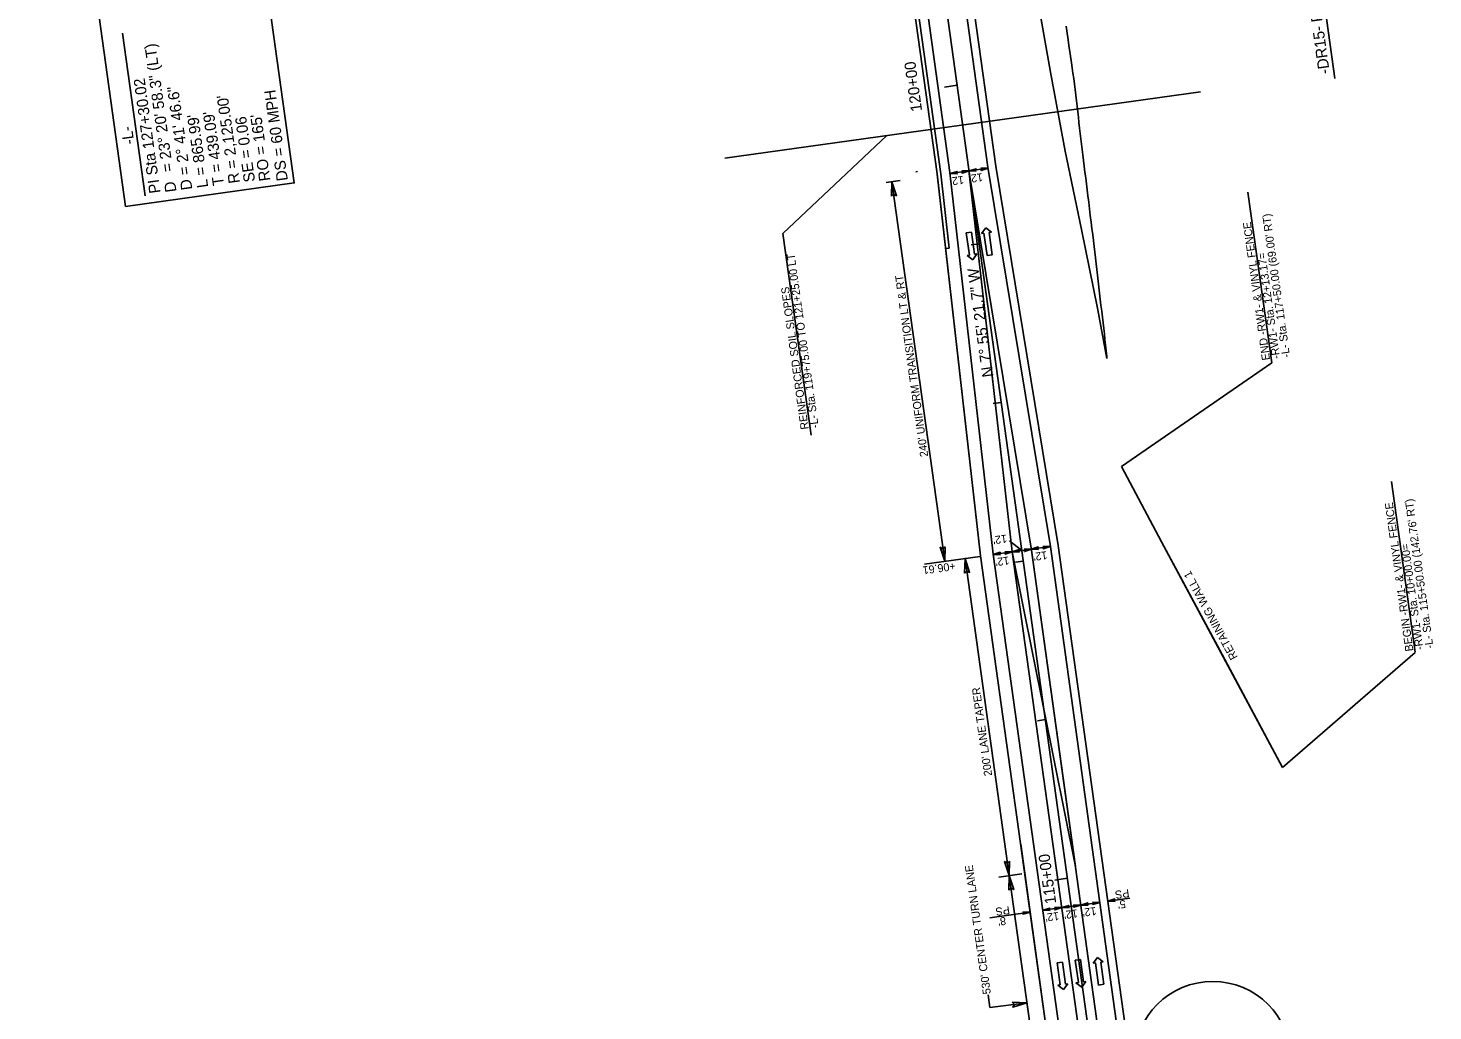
# Model space of a CAD drawing. Extents: x 472216 to 481979, y 489069 to 507339.
# Drawn here: x 477357 to 478235, y 498022 to 498636 of the extents above; entities that cross this region are included whole.
import ezdxf

# ---------------------------------------------------------------- set-up
doc = ezdxf.new("R2010")
doc.units = 0
for name, color, linetype in [('Exist Horizontal Alignment Point', 7, 'Continuous'), ('Old_Level_12', 7, 'Continuous'), ('Prop Drainage Structure Outlet Berm Ditch 850 10 CELL', 7, 'Continuous'), ('Prop Drainage Structure Pipe CSP 15in', 7, 'Continuous'), ('Prop Drainage Structure Pipe Plug Label', 7, 'Continuous'), ('Prop Drainage Structure Pipe RCP 15in Class III Label', 7, 'Continuous'), ('Prop Drainage Structure Pipe RCP 18in Class IV', 7, 'Continuous'), ('Prop Drainage Structure Pipe RCP 24in Class III Label', 7, 'Continuous'), ('Prop Drainage Structure Pipe Side Drain 15in Label', 7, 'Continuous'), ('Prop Drainage Structure Tops and Inverts LABEL', 7, 'Continuous'), ('Prop Earthen Structure False Sump CELL', 7, 'Continuous'), ('Prop Earthen Structure Head Ditch', 7, 'Continuous'), ('Prop Erosion Embankment Toe Protection CELL', 7, 'Continuous'), ('Prop Erosion Rip Rap Single Stone CELL', 7, 'Continuous'), ('Prop Rem of Exist Asph Pvmt', 7, 'Continuous'), ('Sheet Block Revision CELL', 7, 'Continuous'), ('Sheet Block Title CELL', 7, 'Continuous'), ('Sheet North Arrow Point CELL', 7, 'Continuous'), ('Sheet PE Seal Cell', 7, 'Continuous'), ('Sheet Plan And Profile CELL', 7, 'Continuous'), ('Sheet Plot Border Outside CELL', 7, 'Continuous'), ('Sheet Profile Grid Major CELL', 7, 'Continuous'), ('Sheet Profile Grid Minor CELL', 7, 'Continuous')]:
    doc.layers.add(name, color=color, linetype=linetype)

msp = doc.modelspace()

# ---------------------------------------------------------------- linework, layer by layer
at = {"layer": 'Exist Horizontal Alignment Point'}
msp.add_lwpolyline([(477417.76, 498524.28), (477356.79, 498962.34), (477462.09, 498976.99), (477523.05, 498538.93)], close=True, dxfattribs=at)
at = {"layer": 'Old_Level_12'}
msp.add_line((478155.25, 498734.13), (478173.32, 498604.26), dxfattribs=at)
at = {"layer": 'Prop Drainage Structure Outlet Berm Ditch 850 10 CELL'}
for points in [[(477937.44, 498544.63), (477932.88, 498544.78), (477937.25, 498546.19), (477936.79, 498545.32)], [(477940.2, 498546.58), (477944.76, 498546.43), (477940.39, 498545.01), (477940.85, 498545.89)], [(477949.3, 498546.28), (477944.73, 498546.43), (477949.11, 498547.84), (477948.65, 498546.97)], [(477952.06, 498548.23), (477956.62, 498548.08), (477952.25, 498546.66), (477952.71, 498547.54)], [(477896.25, 498530.59), (477896.55, 498539.72), (477899.38, 498530.98), (477897.64, 498531.9)], [(477929.84, 498311.77), (477929.54, 498302.64), (477926.71, 498311.38), (477928.45, 498310.46)], [(477964.45, 498306.71), (477959.88, 498306.86), (477964.26, 498308.27), (477963.8, 498307.4)], [(477967.21, 498308.66), (477971.77, 498308.51), (477967.4, 498307.09), (477967.86, 498307.97)], [(477976.35, 498308.37), (477971.78, 498308.52), (477976.16, 498309.93), (477975.7, 498309.06)], [(477979.11, 498310.32), (477983.67, 498310.17), (477979.3, 498308.76), (477979.76, 498309.63)], [(477988.19, 498310.01), (477983.62, 498310.16), (477988, 498311.58), (477987.54, 498310.71)], [(477990.95, 498311.96), (477995.51, 498311.81), (477991.14, 498310.4), (477991.6, 498311.27)], [(477941.95, 498295.28), (477942.25, 498304.41), (477945.08, 498295.66), (477943.34, 498296.58)], [(477970.11, 498115.44), (477969.82, 498106.32), (477966.98, 498115.06), (477968.73, 498114.14)], [(477969.52, 498097.19), (477969.82, 498106.32), (477972.65, 498097.57), (477970.91, 498098.49)], [(478010.03, 498088.13), (478014.59, 498087.98), (478010.22, 498086.57), (478010.68, 498087.44)], [(478019.15, 498087.84), (478014.59, 498087.98), (478018.96, 498089.4), (478018.5, 498088.53)], [(478021.91, 498089.78), (478026.48, 498089.64), (478022.1, 498088.22), (478022.56, 498089.09)], [(478035.99, 498090.18), (478031.43, 498090.33), (478035.8, 498091.74), (478035.34, 498090.87)], [(477978.33, 498083.72), (477982.9, 498083.57), (477978.52, 498082.16), (477978.98, 498083.03)], [(477995.38, 498084.53), (477990.82, 498084.68), (477995.19, 498086.09), (477994.73, 498085.22)], [(477998.14, 498086.48), (478002.71, 498086.33), (477998.33, 498084.91), (477998.79, 498085.79)], [(478007.27, 498086.18), (478002.71, 498086.33), (478007.08, 498087.75), (478006.62, 498086.87)], [(477971.78, 498027.2), (477980.91, 498026.99), (477972.19, 498024.08), (477973.09, 498025.83)]]:
    msp.add_lwpolyline(points, close=True, dxfattribs=at)
at = {"layer": 'Prop Drainage Structure Pipe Plug Label'}
for p, q in [((478065.08, 498314.83), (478040.09, 498361.83)), ((478140.71, 498173.9), (478065.08, 498314.83))]:
    msp.add_line(p, q, dxfattribs=at)
at = {"layer": 'Prop Drainage Structure Pipe RCP 15in Class III Label'}
for p, q in [((477971.78, 498308.52), (477944.68, 498546.74)), ((477944.68, 498546.74), (477983.76, 498309.54)), ((477983.76, 498309.54), (477944.68, 498546.74)), ((477944.68, 498546.74), (477971.78, 498308.52)), ((478021.61, 497950.48), (477971.78, 498308.52)), ((478011.24, 498112.08), (477971.78, 498308.52)), ((477971.78, 498308.52), (478011.24, 498112.08)), ((478033.5, 497952.13), (477983.76, 498309.54)), ((478011.24, 498112.08), (477983.76, 498309.54))]:
    msp.add_line(p, q, dxfattribs=at)
at = {"layer": 'Prop Drainage Structure Pipe RCP 18in Class IV'}
msp.add_line((477911.49, 498545.86), (477912.48, 498546), dxfattribs=at)
at = {"layer": 'Prop Drainage Structure Pipe RCP 24in Class III Label'}
for p, q in [((477956.53, 498548.71), (477909.07, 498889.73)), ((477932.76, 498545.4), (477885.3, 498886.43)), ((477959.88, 498307.01), (477932.76, 498545.38)), ((477956.53, 498548.71), (477995.56, 498311.83)), ((477932.41, 498498.29), (477930.1, 498497.97)), ((478040.87, 497986.18), (477995.56, 498311.83)), ((478009.73, 497948.82), (477959.88, 498307.01))]:
    msp.add_line(p, q, dxfattribs=at)
at = {"layer": 'Prop Drainage Structure Pipe Side Drain 15in Label'}
for p, q in [((477952.57, 498507.32), (477955.21, 498510.87)), ((477955.21, 498510.87), (477958.81, 498508.19)), ((477943.03, 498507.78), (477946.3, 498508.24)), ((477944.96, 498493.92), (477943.03, 498507.78)), ((477946.3, 498508.24), (477948.23, 498494.37)), ((477954.05, 498507.53), (477952.57, 498507.32)), ((477955.98, 498493.66), (477954.05, 498507.53)), ((477958.81, 498508.19), (477957.32, 498507.98)), ((477957.32, 498507.98), (477959.25, 498494.12)), ((477943.47, 498493.71), (477944.96, 498493.92)), ((477947.08, 498491.03), (477943.47, 498493.71)), ((477949.71, 498494.58), (477947.08, 498491.03)), ((477948.23, 498494.37), (477949.71, 498494.58)), ((477959.25, 498494.12), (477955.98, 498493.66)), ((478011.12, 498053.51), (478014.39, 498053.97)), ((478013.05, 498039.65), (478011.12, 498053.51)), ((478014.39, 498053.97), (478016.32, 498040.1)), ((478022.3, 498051.66), (478024.93, 498055.21)), ((478024.93, 498055.21), (478028.54, 498052.53)), ((477999.82, 498051.89), (478003.09, 498052.35)), ((478001.75, 498038.03), (477999.82, 498051.89)), ((478003.09, 498052.35), (478005.02, 498038.48)), ((478023.78, 498051.87), (478022.3, 498051.66)), ((478025.71, 498038), (478023.78, 498051.87)), ((478028.54, 498052.53), (478027.05, 498052.32)), ((478027.05, 498052.32), (478028.98, 498038.45)), ((478000.27, 498037.82), (478001.75, 498038.03)), ((478003.87, 498035.14), (478000.27, 498037.82)), ((478006.51, 498038.69), (478003.87, 498035.14)), ((478005.02, 498038.48), (478006.51, 498038.69)), ((478011.57, 498039.44), (478013.05, 498039.65)), ((478015.17, 498036.76), (478011.57, 498039.44)), ((478017.81, 498040.31), (478015.17, 498036.76)), ((478016.32, 498040.1), (478017.81, 498040.31)), ((478028.98, 498038.45), (478025.71, 498038))]:
    msp.add_line(p, q, dxfattribs=at)
at = {"layer": 'Prop Drainage Structure Tops and Inverts LABEL'}
for p, q in [((477877.38, 498885.32), (477924.8, 498544.55)), ((477924.8, 498544.55), (477951.94, 498306.01)), ((477951.94, 498306.01), (478001.8, 497947.72))]:
    msp.add_line(p, q, dxfattribs=at)
at = {"layer": 'Prop Earthen Structure False Sump CELL'}
for p, q in [((477892.22, 498795.59), (477927.15, 498544.62)), ((477927.13, 498544.74), (477932.41, 498498.29))]:
    msp.add_line(p, q, dxfattribs=at)
at = {"layer": 'Prop Earthen Structure Head Ditch'}
for p, q in [((477986.96, 498657.33), (477995.61, 498608.05)), ((477995.61, 498608.05), (478004.82, 498558.85)), ((478004.82, 498558.85), (478015.05, 498509.79)), ((478015.05, 498509.79), (478025.05, 498460.7)), ((478025.05, 498460.7), (478030.9, 498429.32))]:
    msp.add_line(p, q, dxfattribs=at)
msp.add_lwpolyline([(478030.9, 498429.32), (478030.78, 498430.51), (478030.41, 498434.2), (478030.04, 498437.78), (478029.67, 498441.26), (478029.31, 498444.62), (478028.94, 498447.99), (478028.54, 498451.49), (478028.11, 498455.12), (478027.65, 498458.87), (478027.19, 498462.67), (478026.74, 498466.44), (478026.31, 498470.19), (478025.89, 498473.91), (478025.48, 498477.6), (478025.07, 498481.27), (478024.65, 498484.91), (478024.23, 498488.53), (478023.8, 498492.14), (478023.37, 498495.74), (478022.93, 498499.35), (478022.49, 498502.95), (478022.03, 498506.64), (478021.55, 498510.48), (478021.05, 498514.49), (478020.53, 498518.65), (478020, 498522.83), (478019.5, 498526.89), (478019.01, 498530.83), (478018.55, 498534.64), (478018.09, 498538.38), (478017.62, 498542.09), (478017.16, 498545.77), (478016.68, 498549.42), (478016.22, 498553.01), (478015.78, 498556.51), (478015.35, 498559.91), (478014.96, 498563.23), (478014.57, 498566.52), (478014.19, 498569.84), (478013.8, 498573.21), (478013.42, 498576.61), (478013.04, 498580.04), (478012.66, 498583.46), (478012.27, 498586.89), (478011.89, 498590.33), (478011.48, 498593.77), (478011.06, 498597.22), (478010.62, 498600.69), (478010.15, 498604.17), (478009.67, 498607.58), (478009.21, 498610.85), (478008.75, 498613.96), (478007.9, 498619.53), (478007.16, 498624.85), (478006.64, 498628.37), (478005.78, 498633.92), (478005.33, 498636.88)], dxfattribs=at)
at = {"layer": 'Prop Erosion Embankment Toe Protection CELL'}
for p, q in [((477961.48, 498549.46), (477914.03, 498890.42)), ((477877.38, 498885.32), (477924.8, 498544.55)), ((477951.94, 498306.01), (477924.81, 498544.48)), ((477961.48, 498549.46), (478000.5, 498312.58)), ((478047.24, 497976.68), (478000.5, 498312.58)), ((478001.8, 497947.72), (477951.94, 498306.01)), ((477977.01, 498125.88), (478001.8, 497947.72))]:
    msp.add_line(p, q, dxfattribs=at)
at = {"layer": 'Prop Erosion Rip Rap Single Stone CELL'}
msp.add_line((478140.71, 498173.9), (478102.9, 498244.36), dxfattribs=at)
msp.add_lwpolyline([(478102.9, 498244.36), (478065.08, 498314.83), (478040.09, 498361.83)], dxfattribs=at)
at = {"layer": 'Prop Rem of Exist Asph Pvmt'}
msp.add_line((477429.99, 498530.96), (477415.86, 498632.48), dxfattribs=at)
at = {"layer": 'Sheet Block Revision CELL'}
for p, q in [((477893.38, 498568.58), (477828.49, 498507.32)), ((477944.7, 498546.43), (477932.8, 498544.76)), ((477956.62, 498548.08), (477944.72, 498546.42)), ((477901.79, 498540.45), (477893.04, 498539.23)), ((477929.54, 498302.64), (477896.55, 498539.72)), ((478133.85, 498426.7), (478119.02, 498533.2)), ((477846.01, 498381.48), (477828.49, 498507.32)), ((478040.09, 498361.83), (478133.85, 498426.7)), ((478223.54, 498245.86), (478208.69, 498352.56)), ((477971.77, 498308.51), (477959.87, 498306.85)), ((477977.73, 498309.35), (477970.08, 498315.5)), ((477983.67, 498310.17), (477971.78, 498308.52)), ((477995.51, 498311.81), (477983.61, 498310.15)), ((477951.66, 498305.71), (477916.92, 498300.88)), ((477969.82, 498106.32), (477942.25, 498304.41)), ((478223.55, 498245.75), (478140.71, 498173.9)), ((477977.8, 498107.43), (477963.44, 498105.43)), ((477984.51, 498000.72), (477969.82, 498106.32)), ((478026.48, 498089.64), (477990.82, 498084.68)), ((478045.22, 498092.25), (478031.43, 498090.33)), ((477982.9, 498083.57), (477957.67, 498080.06)), ((477957.81, 498023.94), (477956.72, 498031.81)), ((477957.81, 498023.94), (477980.86, 498026.97))]:
    msp.add_line(p, q, dxfattribs=at)
at = {"layer": 'Sheet Block Title CELL'}
msp.add_line((477792.17, 498554.5), (478089.3, 498595.85), dxfattribs=at)
at = {"layer": 'Sheet North Arrow Point CELL'}
msp.add_line((478027.55, 497951.3), (477897.19, 498888.08), dxfattribs=at)
at = {"layer": 'Sheet PE Seal Cell'}
for p, q in [((477951.07, 498500.89), (477946.12, 498500.2)), ((477964.85, 498401.84), (477959.9, 498401.15)), ((477978.64, 498302.8), (477973.69, 498302.11)), ((477992.42, 498203.75), (477987.47, 498203.06))]:
    msp.add_line(p, q, dxfattribs=at)
at = {"layer": 'Sheet Plot Border Outside CELL'}
msp.add_circle((478097, 497991.31), 48.94, dxfattribs=at)
at = {"layer": 'Sheet Profile Grid Minor CELL'}
for p, q in [((477937.29, 498599.93), (477929.36, 498598.83)), ((478006.21, 498104.7), (477998.28, 498103.6))]:
    msp.add_line(p, q, dxfattribs=at)

# ---------------------------------------------------------------- texts
at = {"layer": 'Old_Level_12'}
msp.add_text('-DR15- PRC Sta.  13+34.29', height=7, rotation=97.92268, dxfattribs=at).set_placement((478170.22, 498607.44))
at = {"layer": 'Prop Drainage Structure Pipe CSP 15in'}
for s, rotation, p in [("12'", 187.92268, (477953.03, 498545.1)), ("12'", 187.92268, (477941.17, 498543.45)), ("-L- Sta. 117+50.00 (69.00' RT)", 97.92268, (478145.36, 498430.25)), ('END -RW1- & VINYL FENCE', 97.92268, (478132.81, 498428.5)), ('-L- Sta. 119+75.00 TO 121+25.00 LT', 97.92268, (477850.85, 498386.19)), ('-RW1- Sta. 12+13.17=', 97.92268, (478139.09, 498429.37)), ("240' UNIFORM TRANSITION LT & RT", 97.92268, (477919.24, 498368.22)), ('REINFORCED SOIL SLOPES', 97.92268, (477844.57, 498385.31)), ('BEGIN -RW1- & VINYL FENCE', 97.92268, (478222.42, 498246.73)), ("-L- Sta. 115+50.00 (142.76' RT) ", 97.92268, (478234.97, 498248.48)), ("12'", 187.92268, (477968.08, 498319.36)), ("12'", 187.92268, (477993.27, 498309.02)), ('-RW1- Sta. 10+00.00=', 97.92268, (478228.69, 498247.6)), ('+06.61', 187.92268, (477935.96, 498302.18)), ("12'", 187.92268, (477969.53, 498305.72)), ('RETAINING WALL 1', 118.7597, (478112.77, 498242.78)), ("200' LANE TAPER", 97.92268, (477959.19, 498168.88)), ("530' CENTER TURN LANE ", 98.04053, (477958.42, 498032.61)), ('PS', 187.92268, (478044.53, 498097.94)), ("5'", 187.92268, (478042.28, 498091.22)), ('PS', 187.92268, (477969.85, 498087.35)), ("8'", 187.92268, (477967.45, 498080.61)), ("12'", 187.92268, (478000.68, 498083.69)), ("12'", 187.92268, (478012.29, 498085.31)), ("12'", 187.92268, (478023.93, 498086.8))]:
    msp.add_text(s, height=5, rotation=rotation, dxfattribs=at).set_placement(p)
at = {"layer": 'Prop Rem of Exist Asph Pvmt'}
for s, p in [('= 23%%d 20\' 58.3" (LT)', (477447.5, 498546.28)), ('PI Sta 127+30.02', (477439.57, 498532.89)), ('D = 2%%d 41\' 46.6"', (477459.47, 498534.98)), ("R = 2,125.00'", (477489.18, 498539.11)), ('DS = 60 MPH', (477519.17, 498540.62)), ("L = 865.99'", (477469.37, 498536.35)), ("T = 439.09'", (477479.28, 498537.73)), ('SE = 0.06', (477498.68, 498539.91)), ("RO = 165'", (477508.23, 498540.54)), ('-L-', (477423.25, 498563.43)), ('D', (477449.56, 498533.6))]:
    msp.add_text(s, height=7, rotation=97.92268, dxfattribs=at).set_placement(p)
at = {"layer": 'Sheet Plan And Profile CELL'}
msp.add_text('N 7%%d 55\' 21.7" W', height=7, rotation=97.92268, dxfattribs=at).set_placement((477960.09, 498418.09))
at = {"layer": 'Sheet Profile Grid Major CELL'}
for s, p in [('120+00', (477915.46, 498583.99)), ('115+00', (477999.29, 498089.11))]:
    msp.add_text(s, height=7, rotation=97.92268, dxfattribs=at).set_placement(p)

doc.saveas('drawing.dxf')
